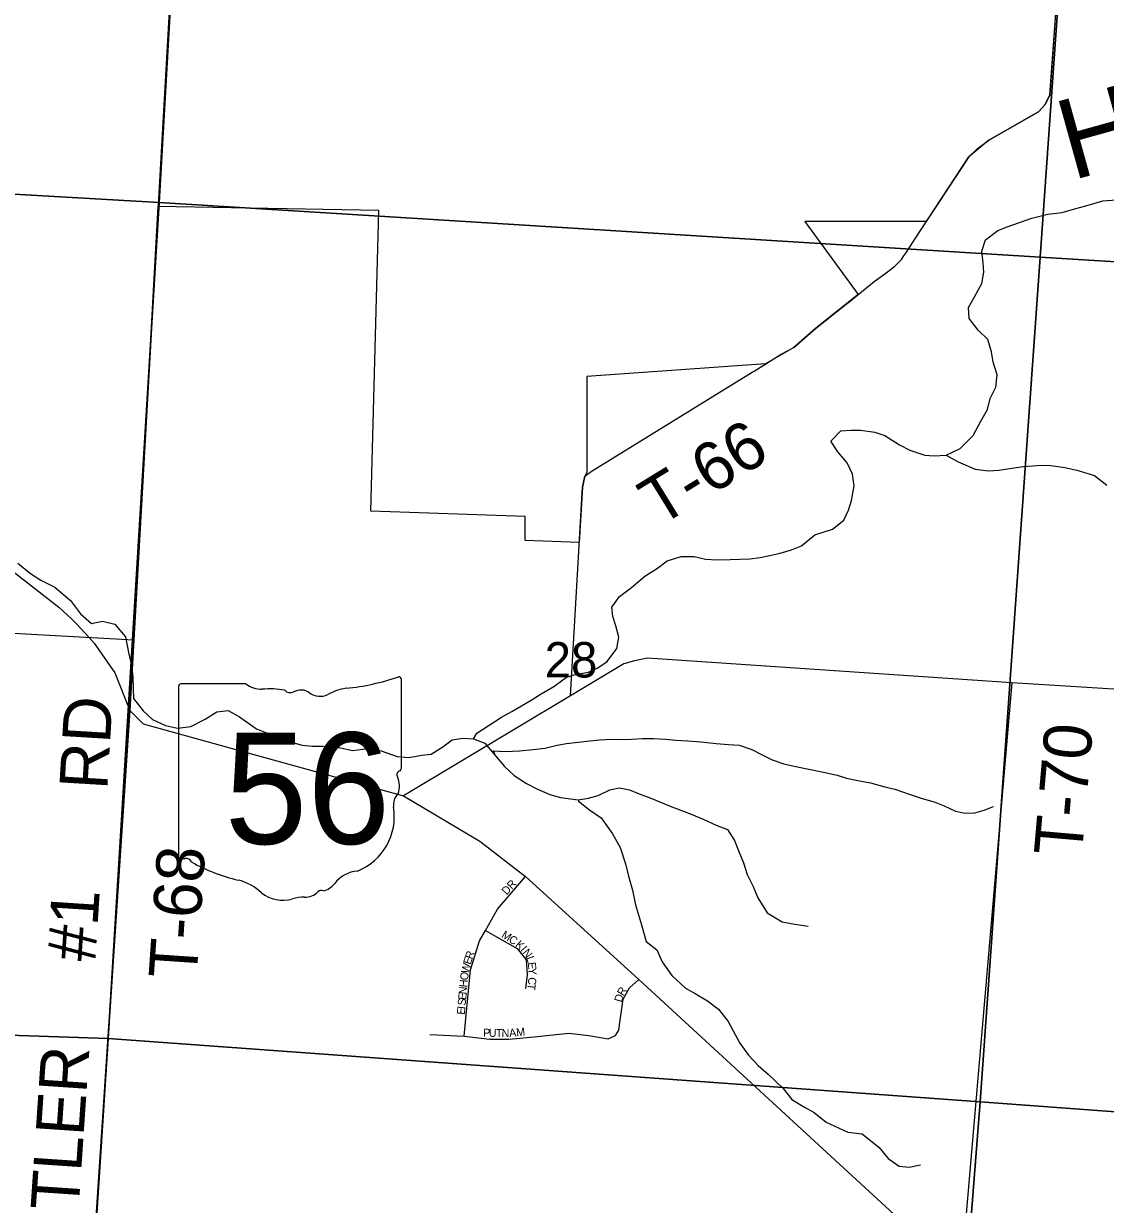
# Model space of a CAD drawing. Extents: x 1643459 to 2064572, y 425441 to 780708.
# Drawn here: x 1849935 to 1856693, y 574746 to 582122 of the extents above; entities that cross this region are included whole.
import ezdxf

# ---------------------------------------------------------------- set-up
doc = ezdxf.new("R2010")
doc.units = 0
for name, color, linetype in [('GM_X_Adjacent_County', 7, 'Continuous'), ('GM_X_City_Street', 7, 'Continuous'), ('GM_X_County', 7, 'Continuous'), ('GM_X_Interchange_Ramps', 7, 'Continuous'), ('GM_X_Major_River', 7, 'Continuous'), ('GM_X_Major_River_Text', 7, 'Continuous'), ('GM_X_Minor_Lake', 7, 'Continuous'), ('GM_X_Rail_Line_Text', 7, 'Continuous'), ('GM_X_State_Route', 7, 'Continuous'), ('GM_X_Township', 7, 'Continuous'), ('GM_X_US_Route', 7, 'Continuous'), ('PM_P_Cells', 7, 'Continuous'), ('RD_X_Text', 7, 'Continuous'), ('ST_Details', 7, 'Continuous')]:
    doc.layers.add(name, color=color, linetype=linetype)

msp = doc.modelspace()

# ---------------------------------------------------------------- linework, layer by layer
at = {"layer": 'GM_X_City_Street'}
for points in [[(1849050.7, 602434.2), (1851890.3, 602316.9), (1851622.2, 596492.3), (1851507.6, 594379.8), (1851325.1, 592192.3), (1851293.1, 591722.2), (1851291, 591690.7), (1850981.5, 584819.5), (1850929.5, 583666.5), (1850928.1, 583634.8), (1850598.9, 577831.2), (1850286.5, 573130)], [(1850286.5, 573130), (1850598.9, 577831.2), (1850928.1, 583634.8), (1850929.5, 583666.5), (1850981.5, 584819.5), (1851291, 591690.7)]]:
    msp.add_lwpolyline(points, dxfattribs=at)
at = {"layer": 'GM_X_County'}
for points in [[(1852687.4, 575796.6), (1852727.4, 576211.1), (1852784.1, 576392.7), (1852820.2, 576456.8), (1852895.1, 576589.5), (1853069.7, 576795)], [(1852820.2, 576456.8), (1852907.1, 576407.6)], [(1852907.1, 576407.6), (1853017.6, 576345), (1853074.6, 576274), (1853081.3, 576179.6), (1853070, 576093.6)], [(1852473.4, 575807.8), (1852687.4, 575796.6), (1852847.2, 575778.1), (1852965.4, 575778.3), (1853123.7, 575792), (1853342.2, 575814.7), (1853466.1, 575800.8), (1853587.9, 575778.9), (1853632.2, 575800.3), (1853652.7, 575834.1), (1853659.4, 575882.1), (1853681.6, 576028.1), (1853720.6, 576097.7), (1853777.8, 576149.9)]]:
    msp.add_lwpolyline(points, dxfattribs=at)
at = {"layer": 'GM_X_Major_River_Text'}
for points in [[(1855503.1, 580776.1), (1855840.4, 581289.5), (1855892.8, 581339.2), (1855965.2, 581394.7), (1856276.3, 581570.6), (1856316.7, 581616.4), (1856347.1, 581678.2), (1856468.5, 583343.3)], [(1855445.6, 580688.5), (1855491.5, 580758.3), (1855503.1, 580776.1)], [(1855089.7, 580382.7), (1855249, 580510.6), (1855315.4, 580560.1), (1855377.7, 580607.7), (1855420, 580649.5), (1855434.2, 580671.2), (1855445.6, 580688.5)], [(1854498.5, 579951.8), (1854667.9, 580056.3), (1854746.2, 580099.7), (1854883, 580216.9), (1855074.1, 580370.2), (1855089.7, 580382.7)], [(1853473.3, 579318.2), (1853486.9, 579328.2), (1854485.9, 579944), (1854498.5, 579951.8)], [(1853405.8, 578865.2), (1853426.2, 579226.4), (1853440.7, 579294.4), (1853465.9, 579312.9), (1853473.3, 579318.2)], [(1853352.6, 577923.5), (1853405.6, 578861.6), (1853405.8, 578865.2)], [(1856109, 578004.3), (1855790.8, 574298.9)], [(1850599, 577831.2), (1850286.5, 573130)]]:
    msp.add_lwpolyline(points, dxfattribs=at)
at = {"layer": 'GM_X_Minor_Lake'}
for points in [[(1865922.5, 578480.8), (1864974.3, 578488.2), (1864130, 578484.3), (1863930.1, 578498.8), (1863814, 578488.1), (1863717.5, 578449.1), (1862641.6, 577995.9), (1862452.9, 577912), (1861915.5, 577673.1), (1861827.3, 577647.7), (1859985.4, 577762.6), (1859753.7, 577777), (1859524, 577791.3), (1856109, 578004.3)], [(1856109, 578004.3), (1853832.6, 578158.9), (1853750.5, 578141.5), (1853684.3, 578122), (1853352.6, 577923.5), (1852307.5, 577298)]]:
    msp.add_lwpolyline(points, dxfattribs=at)
at = {"layer": 'GM_X_Rail_Line_Text'}
msp.add_lwpolyline([(1856458.6, 583304.8), (1856347.1, 581678.2), (1856316.6, 581616.3), (1856276.3, 581570.6), (1855965.1, 581394.7), (1855840.4, 581289.5), (1855573.4, 580886.4), (1854816.5, 580886.4), (1855148.2, 580429.7), (1854883, 580216.9), (1854746.2, 580099.7), (1854570.8, 579996.4), (1853453.5, 579918.3), (1853453.5, 579317.3), (1853440.7, 579294.5), (1853426.2, 579226.4), (1853406.7, 578881.5), (1853067.9, 578893.4), (1853067.9, 579043.4), (1852104.6, 579077), (1852154.4, 580955.1), (1850774.6, 580979.2), (1850624.6, 578269.9), (1845163.9, 578572.2)], dxfattribs=at)
at = {"layer": 'GM_X_State_Route'}
for points in [[(1845706.6, 586588.4), (1851085.6, 586326.6), (1850782.1, 581005.8), (1845371.3, 581315.8)], [(1851085.6, 586326.6), (1856660.2, 585981.9), (1856286.6, 580663.4), (1850782.1, 581005.8)], [(1856660.2, 585981.9), (1862084.8, 585645.9), (1861701.3, 580329.4), (1856286.6, 580663.4)], [(1850782.1, 581005.8), (1850462.9, 575781.2), (1845005.6, 575965.4), (1845371.3, 581315.8)], [(1850782.1, 581005.8), (1856286.6, 580663.4), (1855911.3, 575387), (1850462.9, 575781.2)], [(1856286.6, 580663.4), (1861701.3, 580329.4), (1861323.6, 574986.9), (1855911.3, 575387)], [(1845005.6, 575965.4), (1850462.9, 575781.2), (1850117.3, 570448.6), (1849865.3, 570457.8), (1844676.6, 570772.8)], [(1850462.9, 575781.2), (1855911.3, 575387), (1855493.6, 570064.7), (1855413.6, 570061.1), (1850117.3, 570448.6)], [(1855911.3, 575387), (1861323.6, 574986.9), (1860960.1, 569686.4), (1860886.1, 569690.8), (1855493.6, 570064.7)]]:
    msp.add_lwpolyline(points, close=True, dxfattribs=at)
at = {"layer": 'GM_X_US_Route'}
for points in [[(1852745.2, 577654.7), (1852765.5, 577688.7), (1852843.8, 577740.3), (1852920.1, 577790), (1852984.4, 577825.7), (1853044.6, 577859.5), (1853106.9, 577895.2), (1853169.1, 577934.9), (1853247.5, 577980.6), (1853325.9, 578040.3), (1853390, 578057.9), (1853464.1, 578071.5), (1853522.3, 578097.2), (1853580.6, 578137), (1853641.1, 578218.9), (1853653.5, 578289), (1853635.9, 578359.4), (1853616.3, 578417.7), (1853610.6, 578475.9), (1853657.1, 578543.9), (1853733.4, 578599.6), (1853815.9, 578671.3), (1853894.3, 578721), (1853956.6, 578766.7), (1854042.7, 578792.3), (1854124.8, 578793.8), (1854194.7, 578777.2), (1854268.7, 578772.8), (1854348.8, 578774.2), (1854472.9, 578779.5), (1854536.9, 578787.1), (1854597, 578798.8), (1854661.2, 578814.4), (1854733.3, 578834), (1854795.5, 578859.7), (1854878, 578929.4), (1854988.2, 578964.8), (1855058.6, 579020.6), (1855089, 579082.6), (1855107.4, 579142.7), (1855123.9, 579234.9), (1855112.4, 579307.2), (1855080.8, 579377.6), (1855021.2, 579446.3), (1854977.6, 579514.8), (1855040, 579578.6), (1855106, 579582.2), (1855164.1, 579581.8), (1855252, 579569.2), (1855315.9, 579548.7), (1855407.6, 579489.9), (1855471.4, 579457.4), (1855565.3, 579426.7), (1855623.3, 579422.3), (1855699.3, 579425.8), (1855785.6, 579467.4), (1855866.2, 579549.2), (1855914.7, 579639.2), (1855957.2, 579711.2), (1855973.6, 579781.3), (1856008.1, 579851.3), (1856016.5, 579927.5), (1855993, 580008), (1855981.4, 580072.2), (1855957.9, 580148.7), (1855898.2, 580207.2), (1855842.6, 580279.8), (1855839, 580348.1), (1855875.4, 580416.1), (1855922, 580498.1), (1855934.4, 580570.3), (1855928.8, 580628.5), (1855921.2, 580700.8), (1855943.6, 580770.9), (1856022, 580830.6), (1856080.2, 580852.3), (1856234.6, 580907.5), (1856332.8, 580932.9), (1856422.9, 580942.4), (1856509.1, 580967.9), (1856571.2, 580983.6), (1856677.4, 581015), (1856761.5, 581020.5)], [(1855699.3, 579425.8), (1855773.1, 579385.2), (1855878.9, 579338.4), (1855962.9, 579327.8), (1856028.9, 579333.4), (1856095, 579343), (1856181.1, 579354.5), (1856293.2, 579363.8), (1856353.2, 579361.4), (1856439.2, 579348.8), (1856515.1, 579332.3), (1856625, 579299.5), (1856702.7, 579238.8)], [(1849898.5, 578750.7), (1849978.2, 578687.9), (1850042, 578645.4), (1850129.7, 578600.7), (1850227.3, 578517.8), (1850290.8, 578435.1), (1850358.5, 578374.4), (1850428.6, 578390), (1850504.5, 578371.5), (1850572.1, 578290.8)], [(1850572.1, 578290.8), (1850589.5, 578194.3), (1850609, 578111.9), (1850616.6, 578039.6), (1850620.1, 577969.4), (1850621.7, 577905.1), (1850681.3, 577828.5), (1850741, 577775.9), (1850820.8, 577737.3), (1850896.8, 577720.7), (1850978.9, 577730.2), (1851069.2, 577777.8), (1851141.5, 577823.5), (1851213.6, 577831.1), (1851283.4, 577792.5), (1851389, 577717.6), (1851462.8, 577687), (1851538.7, 577658.4), (1851600.6, 577635.9), (1851674.5, 577615.4), (1851740.5, 577608.9), (1851804.5, 577608.5), (1851914.5, 577597.8), (1851992.4, 577581.2), (1852086.6, 577592.7), (1852168.5, 577580.1), (1852268.3, 577543.3), (1852342.3, 577536.8), (1852422.5, 577552.4), (1852480.5, 577558), (1852554.8, 577603.7), (1852613.1, 577647.5), (1852679.2, 577659.1), (1852745.2, 577654.7), (1852817.1, 577626.1), (1852882.7, 577547.4), (1852940.3, 577480.8), (1853000, 577424.3), (1853077.7, 577375.6), (1853141.5, 577341.1), (1853223.3, 577306.4), (1853289.3, 577287.9), (1853399.2, 577273.2), (1853463.3, 577282.8), (1853525.4, 577300.5), (1853597.7, 577336.1), (1853657.8, 577347.8), (1853719.8, 577335.3), (1853781.6, 577310.9), (1853853.5, 577284.3), (1853975.2, 577233.4), (1854105, 577184.4), (1854180.9, 577151.8), (1854262.7, 577115.1), (1854332.5, 577088.6), (1854376.1, 577018), (1854403.7, 576949.6), (1854433.3, 576879.2), (1854454.9, 576806.8), (1854492.4, 576732.3), (1854522, 576659.9), (1854579.5, 576567.2), (1854673.2, 576510.4), (1854753.1, 576495.8), (1854837.1, 576483.3)], [(1852882.7, 577547.4), (1852870.8, 577579.6), (1852944.9, 577575.1), (1853032.9, 577578.6), (1853119, 577588), (1853191.1, 577595.6), (1853269.2, 577615.2), (1853327.3, 577624.8), (1853471.5, 577642), (1853533.6, 577647.6), (1853607.6, 577651.1), (1853675.7, 577650.7), (1853733.7, 577652.3), (1853801.7, 577655.9), (1853869.8, 577655.5), (1853945.8, 577653), (1854009.8, 577646.6), (1854083.8, 577642.1), (1854165.8, 577635.5), (1854261.8, 577624.9), (1854337.8, 577618.4), (1854405.8, 577613.9), (1854483.6, 577587.3), (1854545.5, 577556.8), (1854611.3, 577522.3), (1854685.2, 577497.7), (1854749.1, 577483.3), (1854933, 577446), (1855016.9, 577427.4), (1855076.8, 577408.9), (1855146.8, 577394.4), (1855226.7, 577379.8), (1855314.6, 577355.2), (1855378.5, 577338.7), (1855474.4, 577306), (1855548.3, 577281.5), (1855624.2, 577260.9), (1855686, 577236.4), (1855755.9, 577201.9), (1855817.8, 577189.4), (1855877.9, 577191), (1855936, 577208.7), (1855994.1, 577230.4)], [(1853399.2, 577273.2), (1853401.2, 577265.1), (1853470.9, 577210.5), (1853542.6, 577159.9), (1853614, 577061.1), (1853661.5, 576974.5), (1853694.9, 576873.9), (1853714.5, 576795.5), (1853738, 576709.1), (1853757.4, 576616.6), (1853794.7, 576492), (1853824.1, 576387.4), (1853891.8, 576336.8), (1853925.3, 576260.3), (1853984.8, 576175.7), (1854070.4, 576096.8), (1854130.2, 576062.3), (1854208, 576017.7), (1854275.7, 575965.1), (1854337.3, 575888.4), (1854368.9, 575830), (1854410.5, 575753.5), (1854464, 575678.9), (1854523.7, 575612.3), (1854587.4, 575559.7), (1854680.9, 575468.8), (1854734.5, 575400.2), (1854814.2, 575353.5), (1854874, 575319), (1854949.7, 575260.3), (1855083.4, 575197.3), (1855173.4, 575186.7), (1855280.9, 575101.7), (1855336.5, 575033.1), (1855404.3, 574984.5), (1855468.2, 574978), (1855538.4, 574991.7)]]:
    msp.add_lwpolyline(points, dxfattribs=at)
at = {"layer": 'RD_X_Text'}
for points in [[(1848204.4, 580398.7), (1849480.9, 579001.3), (1850156.1, 578477.5), (1850233.6, 578403.4)], [(1850233.6, 578403.4), (1850267.3, 578371.2), (1850343.1, 578288.7)], [(1850343.1, 578288.7), (1850376.8, 578251.9), (1850504.2, 578067.2), (1850599, 577831.2), (1850682.4, 577746.9), (1851335.4, 577566.5)], [(1851335.4, 577566.5), (1852307.5, 577298), (1852786.2, 577014.2), (1853069.7, 576795), (1853777.8, 576149.9), (1855790.8, 574298.9), (1855869.7, 574226.6)]]:
    msp.add_lwpolyline(points, dxfattribs=at)
at = {"layer": 'ST_Details'}
for p, q in [((1850902.8, 577979.7), (1850902.8, 576923)), ((1851324.2, 577997.8), (1850916.5, 577997.8)), ((1852295, 577471.3), (1852295, 578024)), ((1852294.9, 577471.4), (1852295, 577471.3))]:
    msp.add_line(p, q, dxfattribs=at)
for centre, radius, start, end in [((1851799.1, 579438.4), 1476.4, 275.84447, 288.90645), ((1852279.6, 578026.3), 15.5, 351.86209, 97.738), ((1850918.8, 577981.9), 16.1, 98.1301, 188.1301), ((1851421.3, 578120.5), 156.4, 231.61951, 271.11188), ((1851987.4, 577675.1), 297, 97.34618, 120.76885), ((1851473.2, 577404.6), 561.6, 80.48669, 94.98827), ((1851600.7, 577987.4), 45.1, 219.79206, 297.10237), ((1851667, 577865.3), 93.8, 54.46668, 119.14113), ((1851788.1, 578032.8), 112.9, 233.85621, 294.82819), ((1852291.4, 577430.7), 24, 107.94398, 210.33697), ((1852278.5, 577469.2), 16.6, 289.60381, 7.73413), ((1852138.8, 577360.8), 144, 340.03296, 23.64957), ((1852350.5, 577240), 104.8, 136.8065, 186.92959), ((1851881.8, 577169.7), 369.3, 292.30889, 8.98584), ((1850918.9, 576920.7), 16.3, 171.95839, 258.30661), ((1850921.4, 577028.8), 124.2, 267.33899, 280.60386), ((1850946.8, 576862.1), 44.8, 29.74838, 93.27175), ((1851512.1, 577811.4), 1066.1, 240.41292, 257.1985), ((1852037.5, 576626.4), 202.2, 94.40312, 142.57675), ((1851194.2, 576448.3), 333.6, 47.18416, 75.83597), ((1851781.3, 576820.6), 119.3, 282.87319, 323.27711), ((1851555, 576856.8), 211.7, 230.70037, 286.29184), ((1851677.3, 576491.5), 173.9, 85.69512, 111.20995), ((1851692.8, 576777.7), 112.8, 268.77702, 315.54927), ((1851794.8, 576675.4), 31.8, 65.75173, 132.64842)]:
    msp.add_arc(centre, radius, start, end, dxfattribs=at)

# ---------------------------------------------------------------- texts
at = {"layer": 'GM_X_Adjacent_County'}
msp.add_text('28', height=221, rotation=0.00001, dxfattribs=at).set_placement((1853190.4, 578037.5))
at = {"layer": 'GM_X_Interchange_Ramps'}
msp.add_text('Homing', height=499.98, rotation=15.53186, dxfattribs=at).set_placement((1856483.8, 581141.5))
at = {"layer": 'GM_X_Major_River'}
for s, rotation, p in [('T-66', 31.63144, (1853905.7, 578975.5)), ('RD', 86.54661, (1850457.2, 577331.5)), ('T-70', 85.06076, (1856545, 576914.4)), ('T-68', 86.11635, (1851014.9, 576149.6)), ('#1', 86.30823, (1850382.4, 576258.4)), ('HITLER', 86.12135, (1850250.5, 574300.8))]:
    msp.add_text(s, height=300, rotation=rotation, dxfattribs=at).set_placement(p)
at = {"layer": 'GM_X_Township'}
for s, rotation, p in [('DR', 47.11989, (1852952.5, 576675.2)), ('M', 327.78029, (1852916, 576417.3)), ('C', 327.77839, (1852960.6, 576389.1)), ('K', 318.74213, (1853003.6, 576362.2)), ('I', 309.92313, (1853035.3, 576334.6)), ('E', 73.14117, (1852727.9, 576240.6)), ('R', 70.8243, (1852738, 576273.7)), ('N', 306.95295, (1853049, 576318.3)), ('L', 288.94459, (1853073.5, 576286.8)), ('W', 77.77492, (1852716.1, 576185.7)), ('E', 276.15917, (1853084.3, 576256.4)), ('Y', 273.23682, (1853088, 576222)), ('H', 84.72553, (1852706.5, 576099.8)), ('O', 82.40866, (1852710.5, 576143.1)), ('C', 263.79655, (1853090, 576167.1)), ('E', 84.72553, (1852699.2, 576021)), ('N', 84.72553, (1852702.5, 576056)), ('T', 263.09863, (1853085.7, 576127.9)), ('D', 73.418, (1853671.1, 576005.1)), ('R', 60.09846, (1853682.4, 576044.4)), ('I', 84.72553, (1852694, 575964)), ('S', 84.72553, (1852696, 575985.9)), ('E', 84.72553, (1852690.7, 575929)), ('P', 358.49688, (1852805.7, 575793.9)), ('U', 358.49199, (1852840.9, 575792.9)), ('T', 358.46956, (1852884.9, 575791.8)), ('N', 359.84624, (1852921.3, 575790.8)), ('A', 5.48292, (1852970.7, 575791)), ('M', 6.34578, (1853015.3, 575795.3))]:
    msp.add_text(s, height=50, rotation=rotation, dxfattribs=at).set_placement(p)
at = {"layer": 'PM_P_Cells'}
for s in ['s', 'r']:
    msp.add_text(s, height=1, dxfattribs=at).set_placement((1851583.2, 577381.1))
msp.add_text('56', height=1, rotation=0.00001, dxfattribs=at).set_placement((1851331.4, 577308.3))
at = {"layer": 'ST_Details'}
msp.add_text('56', height=696.1, dxfattribs=at).set_placement((1851190.1, 576997.5))

doc.saveas('drawing.dxf')
